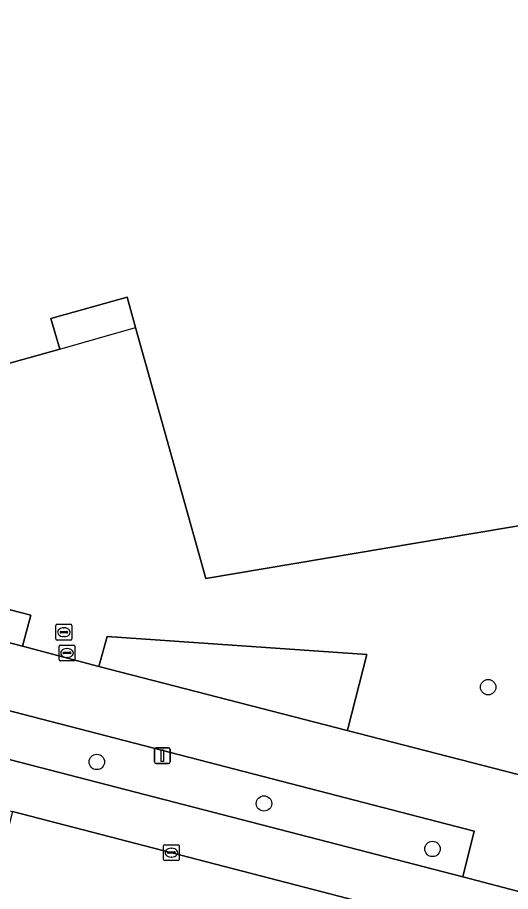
# Model space of a CAD drawing. Extents: x 163683 to 164494, y 382709 to 383872.
# Drawn here: x 164229 to 164260.2, y 383225.7 to 383281.1 of the extents above; entities that cross this region are included whole.
import ezdxf

# ---------------------------------------------------------------- set-up
doc = ezdxf.new("R2010")
doc.units = 0
for name, color, linetype in [('IMGEO_Boom', 7, 'Continuous'), ('IMGEO_Erf', 7, 'Continuous'), ('IMGEO_Groenvoorziening', 7, 'Continuous'), ('IMGEO_Hek', 7, 'Continuous'), ('IMGEO_Kolk', 7, 'Continuous'), ('IMGEO_Lichtmast', 7, 'Continuous'), ('IMGEO_Pand', 7, 'Continuous'), ('IMGEO_Pand_overbouw', 7, 'Continuous'), ('IMGEO_Rijbaan_lokaal_open', 7, 'Continuous'), ('IMGEO_Rioolput', 7, 'Continuous'), ('IMGEO_Voetpad_open', 7, 'Continuous')]:
    doc.layers.add(name, color=color, linetype=linetype)

msp = doc.modelspace()

# ---------------------------------------------------------------- linework, layer by layer
at = {"layer": 'IMGEO_Boom'}
for centre in [(164258.827, 383238.628), (164234.001, 383233.879), (164244.607, 383231.244), (164255.298, 383228.355)]:
    msp.add_circle(centre, 0.489, dxfattribs=at)
at = {"layer": 'IMGEO_Erf'}
msp.add_lwpolyline([(164236.464, 383261.459), (164235.928, 383263.381), (164231.096, 383262.034), (164231.651, 383260.087), (164226.404, 383258.636), (164169.075, 383267.189), (164167.597, 383257.227), (164218.957, 383243.908), (164218.984, 383244.014), (164219.471, 383245.875), (164229.828, 383243.204), (164229.299, 383241.226), (164234.131, 383239.946), (164234.665, 383241.844), (164251.13, 383240.703), (164249.919, 383235.98), (164249.893, 383235.878), (164264.185, 383232.189), (164270.939, 383236.414), (164272.792, 383237.573), (164281.317, 383242.905), (164278.847, 383251.925), (164257.984, 383248.406), (164240.908, 383245.525)], close=True, dxfattribs=at)
at = {"layer": 'IMGEO_Groenvoorziening'}
for points in [[(164257.211, 383226.591), (164257.944, 383229.494), (164217.688, 383239.925), (164216.897, 383237.018)], [(164256.129, 383223.591), (164228.644, 383230.725), (164226.476, 383222.246), (164222.383, 383206.236), (164220.943, 383206.611), (164219.86, 383202.45), (164222.469, 383201.783), (164224.505, 383201.263), (164245.221, 383195.969), (164246.118, 383198.053)]]:
    msp.add_lwpolyline(points, close=True, dxfattribs=at)
at = {"layer": 'IMGEO_Hek'}
msp.add_lwpolyline([(164234.131, 383239.946), (164229.299, 383241.226)], dxfattribs=at)
at = {"layer": 'IMGEO_Kolk'}
for p, q in [((164238.236, 383227.695), (164238.236, 383228.547)), ((164238.311, 383228.621), (164239.163, 383228.621)), ((164238.495, 383228.115), (164238.495, 383228.127)), ((164238.538, 383228.164), (164238.936, 383228.164)), ((164238.724, 383228.401), (164238.749, 383228.401)), ((164238.979, 383228.127), (164238.979, 383228.115)), ((164239.237, 383228.547), (164239.237, 383227.695)), ((164239.163, 383227.621), (164238.311, 383227.621)), ((164238.933, 383228.078), (164238.535, 383228.078)), ((164238.747, 383227.841), (164238.722, 383227.841))]:
    msp.add_line(p, q, dxfattribs=at)
for points in [[(164238.236, 383227.695), (164238.236, 383228.547)], [(164238.311, 383228.621), (164239.163, 383228.621)], [(164239.237, 383228.547), (164239.237, 383227.695)], [(164239.163, 383227.621), (164238.311, 383227.621)]]:
    msp.add_lwpolyline(points, dxfattribs=at)
for centre, radius, start, end in [((164238.313, 383228.545), 0.0765, 91.552, 178.448), ((164238.313, 383228.545), 0.0765, 91.552, 178.448), ((164238.535, 383228.124), 0.0403, 85.8775, 175.7526), ((164238.532, 383228.114), 0.0366, 178.938, 274.7102), ((164238.936, 383228.121), 0.043, 264.8664, 352.4533), ((164238.94, 383228.126), 0.0386, 1.7309, 96.639), ((164239.161, 383228.545), 0.0765, 1.552, 88.448), ((164239.161, 383228.545), 0.0765, 1.552, 88.448), ((164238.313, 383227.697), 0.0765, 181.552, 268.448), ((164238.313, 383227.697), 0.0765, 181.552, 268.448), ((164239.161, 383227.697), 0.0765, 271.552, 358.448), ((164239.161, 383227.697), 0.0765, 271.552, 358.448)]:
    msp.add_arc(centre, radius, start, end, dxfattribs=at)
for centre, major_axis, ratio, start_param, end_param in [((164238.723, 383228.121), (-0.387, 0.002), 0.722429, 4.712389, 7.853982), ((164238.748, 383228.121), (-0.39, 0.002), 0.717154, 1.570796, 4.712389)]:
    msp.add_ellipse(centre, major_axis=major_axis, ratio=ratio, start_param=start_param, end_param=end_param, dxfattribs=at)
at = {"layer": 'IMGEO_Lichtmast'}
for p, q in [((164237.763, 383234.783), (164238.553, 383234.783)), ((164238.553, 383234.783), (164237.763, 383234.783)), ((164237.663, 383233.883), (164237.663, 383234.683)), ((164237.663, 383234.683), (164237.663, 383233.883)), ((164238.653, 383234.683), (164238.653, 383233.883)), ((164238.653, 383233.883), (164238.653, 383234.683)), ((164238.553, 383233.783), (164237.763, 383233.783)), ((164237.763, 383233.783), (164238.553, 383233.783))]:
    msp.add_line(p, q, dxfattribs=at)
msp.add_lwpolyline([(164238.083, 383234.658), (164238.233, 383234.658), (164238.233, 383233.908), (164238.083, 383233.908), (164238.083, 383234.658)], dxfattribs=at)
for centre, start, end in [((164237.763, 383234.683), 90, 180), ((164237.763, 383234.683), 90, 180), ((164238.553, 383234.683), 0, 90), ((164238.553, 383234.683), 360, 90), ((164237.763, 383233.883), 180, 270), ((164237.763, 383233.883), 180, 270), ((164238.553, 383233.883), 270, 0), ((164238.553, 383233.883), 270, 0)]:
    msp.add_arc(centre, 0.1, start, end, dxfattribs=at)
at = {"layer": 'IMGEO_Pand'}
for points in [[(164267.45, 383294.04), (164266.219, 383293.698), (164249.278, 383288.989), (164229.119, 383283.385), (164228.98, 383283.346), (164172.791, 383287.15), (164172.045, 383287.201), (164169.075, 383267.189), (164226.404, 383258.636), (164231.651, 383260.087), (164231.096, 383262.034), (164235.928, 383263.381), (164236.464, 383261.459), (164240.908, 383245.525), (164257.984, 383248.406), (164278.847, 383251.925), (164276.385, 383260.917), (164276.645, 383260.989)], [(164229.299, 383241.226), (164229.828, 383243.204), (164219.471, 383245.875), (164218.984, 383244.014), (164218.957, 383243.908)], [(164249.919, 383235.98), (164251.13, 383240.703), (164234.665, 383241.844), (164234.131, 383239.946), (164249.893, 383235.878)]]:
    msp.add_lwpolyline(points, close=True, dxfattribs=at)
at = {"layer": 'IMGEO_Pand_overbouw'}
msp.add_lwpolyline([(164235.928, 383263.381), (164231.096, 383262.034), (164231.651, 383260.087), (164236.464, 383261.459)], close=True, dxfattribs=at)
at = {"layer": 'IMGEO_Rijbaan_lokaal_open'}
for points in [[(164271.701, 383222.816), (164268.729, 383223.586), (164261.081, 383225.568), (164257.211, 383226.591), (164216.897, 383237.018), (164213.023, 383237.975), (164172.813, 383248.485), (164168.945, 383249.5), (164163.294, 383250.964), (164159.824, 383251.896), (164128.56, 383259.97), (164124.347, 383261.058), (164084.726, 383271.367)], [(164159.002, 383248.816), (164162.51, 383247.908), (164168.256, 383246.436), (164171.842, 383245.49), (164172.013, 383245.445), (164183.201, 383242.531), (164184.544, 383242.181), (164211.902, 383235.056), (164215.919, 383234.029), (164227.305, 383231.073), (164228.644, 383230.725), (164256.129, 383223.591), (164260.111, 383222.574), (164260.113, 383222.574), (164271.453, 383219.638), (164272.789, 383219.292), (164273.333, 383219.151)]]:
    msp.add_lwpolyline(points, dxfattribs=at)
at = {"layer": 'IMGEO_Rioolput'}
for p, q in [((164231.412, 383241.691), (164231.412, 383242.543)), ((164231.487, 383242.617), (164232.339, 383242.617)), ((164232.413, 383242.543), (164232.413, 383241.691)), ((164231.671, 383242.111), (164231.671, 383242.123)), ((164232.109, 383242.074), (164231.711, 383242.074)), ((164231.714, 383242.16), (164232.112, 383242.16)), ((164231.9, 383242.397), (164231.925, 383242.397)), ((164232.155, 383242.123), (164232.155, 383242.111)), ((164232.339, 383241.617), (164231.487, 383241.617)), ((164231.923, 383241.837), (164231.898, 383241.837)), ((164231.612, 383240.375), (164231.612, 383241.227)), ((164231.687, 383241.301), (164232.539, 383241.301)), ((164231.914, 383240.844), (164232.312, 383240.844)), ((164232.1, 383241.081), (164232.125, 383241.081)), ((164232.613, 383241.227), (164232.613, 383240.375)), ((164232.539, 383240.301), (164231.687, 383240.301)), ((164231.871, 383240.795), (164231.871, 383240.807)), ((164232.309, 383240.758), (164231.911, 383240.758)), ((164232.123, 383240.521), (164232.098, 383240.521)), ((164232.355, 383240.807), (164232.355, 383240.795))]:
    msp.add_line(p, q, dxfattribs=at)
for points in [[(164231.412, 383241.691), (164231.412, 383242.543)], [(164231.487, 383242.617), (164232.339, 383242.617)], [(164232.413, 383242.543), (164232.413, 383241.691)], [(164232.339, 383241.617), (164231.487, 383241.617)], [(164231.612, 383240.375), (164231.612, 383241.227)], [(164231.687, 383241.301), (164232.539, 383241.301)], [(164232.613, 383241.227), (164232.613, 383240.375)], [(164232.539, 383240.301), (164231.687, 383240.301)]]:
    msp.add_lwpolyline(points, dxfattribs=at)
for centre, radius, start, end in [((164231.489, 383242.541), 0.0765, 91.552, 178.448), ((164231.489, 383242.541), 0.0765, 91.552, 178.448), ((164232.337, 383242.541), 0.0765, 1.552, 88.448), ((164232.337, 383242.541), 0.0765, 1.552, 88.448), ((164231.711, 383242.12), 0.0403, 85.8775, 175.7526), ((164231.708, 383242.11), 0.0366, 178.938, 274.7102), ((164232.112, 383242.117), 0.043, 264.8664, 352.4533), ((164232.116, 383242.122), 0.0386, 1.7309, 96.639), ((164231.489, 383241.693), 0.0765, 181.552, 268.448), ((164231.489, 383241.693), 0.0765, 181.552, 268.448), ((164232.337, 383241.693), 0.0765, 271.552, 358.448), ((164232.337, 383241.693), 0.0765, 271.552, 358.448), ((164231.689, 383241.225), 0.0765, 91.552, 178.448), ((164231.689, 383241.225), 0.0765, 91.552, 178.448), ((164231.911, 383240.804), 0.0403, 85.8775, 175.7526), ((164232.316, 383240.806), 0.0386, 1.7309, 96.639), ((164232.537, 383241.225), 0.0765, 1.552, 88.448), ((164232.537, 383241.225), 0.0765, 1.552, 88.448), ((164231.689, 383240.377), 0.0765, 181.552, 268.448), ((164231.689, 383240.377), 0.0765, 181.552, 268.448), ((164231.908, 383240.794), 0.0366, 178.938, 274.7102), ((164232.312, 383240.801), 0.043, 264.8664, 352.4533), ((164232.537, 383240.377), 0.0765, 271.552, 358.448), ((164232.537, 383240.377), 0.0765, 271.552, 358.448)]:
    msp.add_arc(centre, radius, start, end, dxfattribs=at)
for centre, major_axis, ratio, start_param, end_param in [((164231.899, 383242.117), (-0.387, 0.002), 0.722429, 4.712389, 7.853982), ((164231.924, 383242.117), (-0.39, 0.002), 0.717154, 1.570796, 4.712389), ((164232.099, 383240.801), (-0.387, 0.002), 0.722429, 4.712389, 7.853982), ((164232.124, 383240.801), (-0.39, 0.002), 0.717154, 1.570796, 4.712389)]:
    msp.add_ellipse(centre, major_axis=major_axis, ratio=ratio, start_param=start_param, end_param=end_param, dxfattribs=at)
at = {"layer": 'IMGEO_Voetpad_open'}
for points in [[(164290.661, 383235.896), (164281.317, 383242.905), (164272.792, 383237.573), (164277.124, 383236.404), (164275.713, 383230.645), (164269.843, 383232.206), (164270.939, 383236.414), (164264.185, 383232.189), (164249.893, 383235.878), (164234.131, 383239.946), (164229.299, 383241.226), (164218.957, 383243.908), (164167.597, 383257.227), (164157.09, 383262.182)], [(164159.824, 383251.896), (164163.294, 383250.964), (164164.048, 383253.848), (164169.701, 383252.396), (164168.945, 383249.5), (164172.813, 383248.485), (164173.566, 383251.389), (164213.794, 383240.946), (164213.023, 383237.975), (164216.897, 383237.018), (164217.688, 383239.925), (164257.944, 383229.494), (164257.211, 383226.591), (164261.081, 383225.568), (164261.794, 383228.465), (164269.445, 383226.521), (164268.729, 383223.586), (164271.701, 383222.816)]]:
    msp.add_lwpolyline(points, dxfattribs=at)

doc.saveas('drawing.dxf')
